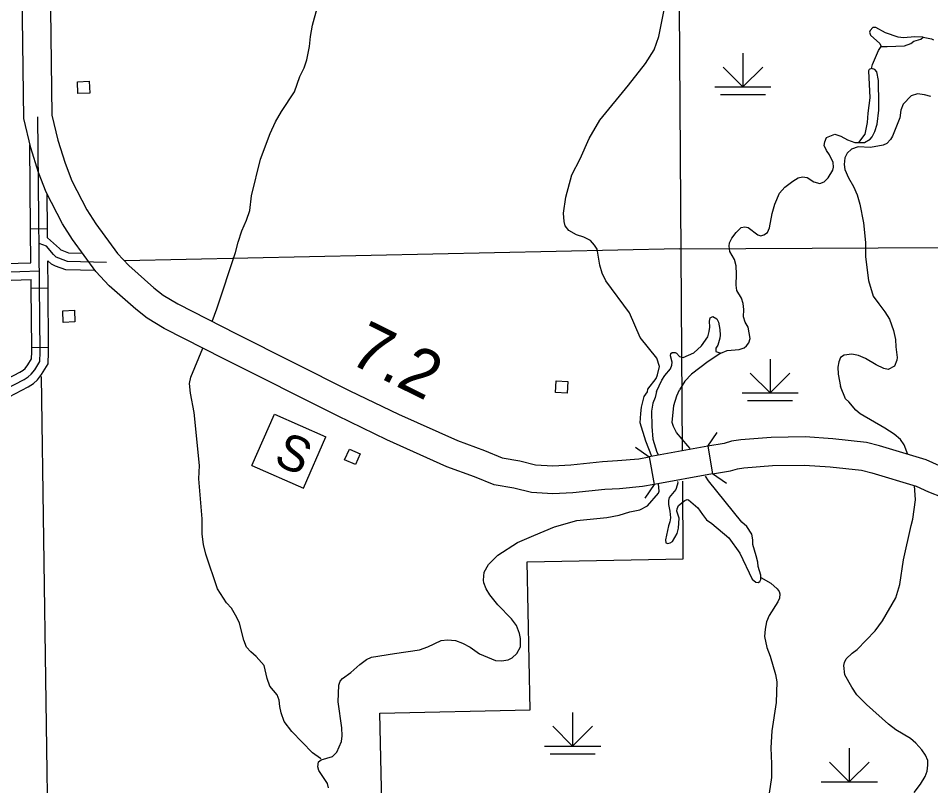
# Model space of a CAD drawing. Extents: x 1084508 to 1142749, y 1057638 to 1093403.
# Drawn here: x 1095928 to 1098477, y 1079015 to 1081159 of the extents above; entities that cross this region are included whole.
import ezdxf

# ---------------------------------------------------------------- set-up
doc = ezdxf.new("R2010")
doc.units = 0
for name, color, linetype in [('Level 10', 7, 'Continuous'), ('Level 32', 7, 'Continuous'), ('Level 35', 7, 'Continuous'), ('Level 37', 7, 'Continuous'), ('Level 4', 7, 'Continuous'), ('Level 44', 7, 'Continuous'), ('Level 47', 7, 'Continuous'), ('Level 48', 7, 'Continuous'), ('Level 5', 7, 'Continuous'), ('Level 56', 7, 'Continuous'), ('Level 57', 7, 'Continuous'), ('Level 7', 7, 'Continuous')]:
    doc.layers.add(name, color=color, linetype=linetype)

msp = doc.modelspace()

# ---------------------------------------------------------------- linework, layer by layer
at = {"layer": 'Level 10'}
for p, q in [((1097853.4, 1079963.5), (1097867.3, 1079886.2)), ((1097690.3, 1079934), (1097704.2, 1079856.8))]:
    msp.add_line(p, q, dxfattribs=at)
for points in [[(1096819.4, 1080048.5), (1096501.8, 1080207.5), (1096335.1, 1080292.6), (1096287.2, 1080321.6), (1096255.6, 1080346.4), (1096181.8, 1080412.1), (1096144.1, 1080451.5), (1096079.4, 1080541.2), (1096051.1, 1080585), (1096005.8, 1080673.3), (1095984.2, 1080728.2), (1095962.4, 1080797.7), (1095943.5, 1080879.2), (1095926.7, 1082141.6), (1095900.5, 1083813.2), (1095892.1, 1084651.2)], [(1095970.6, 1084652.1), (1095979, 1083814.2), (1096005.2, 1082142.8), (1096021.8, 1080888.7), (1096038.2, 1080818.4), (1096058.3, 1080754.3), (1096077.4, 1080705.6), (1096119.1, 1080624.4), (1096144.3, 1080585.5), (1096204.6, 1080501.8), (1096236.3, 1080468.7), (1096306.1, 1080406.6), (1096331.9, 1080386.2), (1096373.3, 1080361.2), (1096537.2, 1080277.5), (1096854.1, 1080118.9)], [(1096854.1, 1080118.9), (1096990.1, 1080052.9), (1097154.7, 1079979.3), (1097230.2, 1079951.4), (1097278.9, 1079931.7), (1097328.4, 1079922.9), (1097372.8, 1079912), (1097421.2, 1079909.4), (1097470.8, 1079911.6), (1097559.9, 1079921.2), (1097601.6, 1079923.4), (1097661.2, 1079928.8), (1097690.3, 1079934)], [(1097704.2, 1079856.8), (1097671.7, 1079851), (1097607.2, 1079845.1), (1097566.1, 1079843), (1097476.7, 1079833.3), (1097420.8, 1079830.8), (1097361.3, 1079834.1), (1097312.2, 1079846.1), (1097257, 1079855.9), (1097201.9, 1079878.2), (1097125, 1079906.6), (1096956.9, 1079981.8), (1096819.4, 1080048.5)], [(1098500.7, 1079908.7), (1098463.6, 1079925.8), (1098332.9, 1079964.9), (1098297, 1079974.1), (1098202.7, 1079984.6), (1098126, 1079989.6), (1098030.4, 1079988.3), (1097945.7, 1079981.6), (1097919.8, 1079977.8), (1097899, 1079971.7), (1097853.4, 1079963.5)], [(1097853.4, 1079963.5), (1097690.3, 1079934)], [(1097867.3, 1079886.2), (1097917.1, 1079895.2), (1097936.6, 1079900.9), (1097954.5, 1079903.5), (1098034.1, 1079909.8), (1098124, 1079911.1), (1098195.7, 1079906.4), (1098282.9, 1079896.7), (1098311.9, 1079889.2), (1098435.8, 1079852.2), (1098470.1, 1079836.5), (1098508.2, 1079821.6)], [(1097867.3, 1079886.2), (1097704.2, 1079856.8)]]:
    msp.add_lwpolyline(points, dxfattribs=at)
at = {"layer": 'Level 32'}
for p, q in [((1096009.1, 1080570.9), (1095962.1, 1080570.5)), ((1096010.7, 1080405.2), (1095963.6, 1080404.8)), ((1096012.2, 1080239.5), (1095965.2, 1080239))]:
    msp.add_line(p, q, dxfattribs=at)
for points in [[(1094757.5, 1079625.3), (1094755.6, 1079929.1), (1094759.4, 1079949.8), (1094764.8, 1079961.7), (1094776.2, 1079973.9), (1094798.7, 1079992.3), (1094815.1, 1079996.5), (1095694.9, 1080022), (1095943.9, 1080150.1), (1095955.5, 1080157.5), (1095964, 1080165.2), (1095973.5, 1080177.6), (1095987.5, 1080200.7), (1095988.8, 1080226.6), (1095982.6, 1080883.9)], [(1095962.1, 1080570.5), (1095959.8, 1080805.9)], [(1096009.1, 1080570.9), (1096008.2, 1080667)], [(1095962.9, 1080476.5), (1095962.1, 1080570.5)], [(1096009.4, 1080546.4), (1096009.1, 1080570.9)], [(1096173.9, 1080477.1), (1096064.7, 1080480.1), (1096040.7, 1080488.7), (1096033.9, 1080492.2), (1096025.7, 1080499.1), (1096006.1, 1080522.5), (1095986, 1080530.2)], [(1096107.4, 1080502.5), (1096069.1, 1080503.5), (1096050.1, 1080510.4), (1096047, 1080511.9), (1096042.5, 1080515.8), (1096009.4, 1080546.4)], [(1096010.7, 1080405.2), (1096010, 1080481.6)], [(1096142, 1080454.4), (1096060.3, 1080456.6), (1096031.3, 1080467.1), (1096020.8, 1080472.5), (1096010, 1080481.6)], [(1095820.3, 1080472.1), (1095962.9, 1080476.5)], [(1095821, 1080448.5), (1095987.2, 1080453.7)], [(1095821.8, 1080425), (1095963.4, 1080429.4)], [(1095963.6, 1080404.8), (1095963.4, 1080429.4)], [(1095965.2, 1080239), (1095963.6, 1080404.8)], [(1096012.2, 1080239.5), (1096010.7, 1080405.2)], [(1095880.4, 1080143.9), (1095932.1, 1080170.5), (1095941.1, 1080176.3), (1095946.6, 1080181.2), (1095954, 1080190.9), (1095964.3, 1080207.8), (1095965.3, 1080227.1), (1095965.2, 1080239)], [(1095901.9, 1080102), (1095955.7, 1080129.7), (1095969.9, 1080138.8), (1095981.3, 1080149.2), (1095992.9, 1080164.3), (1096010.7, 1080193.5), (1096012.4, 1080226.1), (1096012.2, 1080239.5)]]:
    msp.add_lwpolyline(points, dxfattribs=at)
at = {"layer": 'Level 35'}
for points in [[(1096469.4, 1080312.1), (1096482, 1080347.4), (1096534.5, 1080505.1), (1096541.7, 1080533.8), (1096552.2, 1080565.9), (1096565, 1080595.2), (1096574.8, 1080622.1), (1096579.5, 1080663.4), (1096604.1, 1080765.5), (1096631, 1080837.8), (1096646.5, 1080870), (1096662.8, 1080899.2), (1096699, 1080954.2), (1096714, 1080996.6), (1096725.8, 1081021.1), (1096733.9, 1081043.2), (1096740.7, 1081080.5), (1096743.5, 1081108.4), (1096749.3, 1081140.5), (1096783.1, 1081263.4)], [(1098455.1, 1081106.3), (1098432.4, 1081107.2), (1098400.7, 1081104.7), (1098385.9, 1081106.2), (1098349.7, 1081119), (1098323.4, 1081133.7), (1098314.6, 1081133.4), (1098307, 1081125.3), (1098305.6, 1081120.2), (1098308.3, 1081112.4), (1098333.9, 1081089.2), (1098338.2, 1081080.9), (1098354.6, 1081080.1), (1098402.9, 1081082.4), (1098421.3, 1081088.6), (1098429.6, 1081095.2), (1098448.9, 1081100.8), (1098455.1, 1081106.3)], [(1098455.1, 1081106.3), (1098478.2, 1081101.6), (1098484.5, 1081098.7)], [(1098311.4, 1081019), (1098313.9, 1081030.4), (1098330.7, 1081069.3), (1098338.2, 1081080.9)], [(1098311.4, 1081019), (1098304.8, 1081016.6), (1098302.5, 1081012.4), (1098305.9, 1080936.9), (1098300.6, 1080894.6), (1098298.5, 1080868.4), (1098292.2, 1080835.8), (1098275, 1080811.9), (1098291.3, 1080812.7), (1098307.4, 1080822), (1098312.5, 1080828.5), (1098320, 1080842.9), (1098326.6, 1080863.5), (1098331.8, 1080903), (1098331.9, 1080919.4), (1098330.3, 1080985.5), (1098326.1, 1081009.3), (1098320, 1081016.1), (1098311.4, 1081019)], [(1097889.7, 1080223.4), (1097908, 1080230.9), (1097941.2, 1080233.7), (1097955, 1080238.2), (1097962, 1080244.1), (1097968.4, 1080252.2), (1097971.8, 1080264.9), (1097966.1, 1080296.5), (1097958.2, 1080310.4), (1097953.3, 1080325.7), (1097954.3, 1080345.3), (1097952.9, 1080362.6), (1097948, 1080377.6), (1097935.2, 1080398.6), (1097933.2, 1080413.7), (1097934.1, 1080444.9), (1097932.8, 1080467.5), (1097928.5, 1080485.3), (1097915.6, 1080507.6), (1097913.6, 1080523), (1097914.6, 1080532.2), (1097921.1, 1080545.3), (1097932.6, 1080561), (1097947, 1080574.4), (1097956.7, 1080576.5), (1097966.8, 1080574.6), (1097993.8, 1080554), (1098001.8, 1080551.4), (1098010.2, 1080554.2), (1098020.1, 1080560.4), (1098026.3, 1080574.2), (1098033.9, 1080613.8), (1098040.7, 1080640.1), (1098054.3, 1080670.7), (1098068.6, 1080687.2), (1098091, 1080704.2), (1098106.5, 1080713.5), (1098118.6, 1080716.7), (1098131.6, 1080714.5), (1098149.9, 1080702.2), (1098166.4, 1080698.2), (1098178.8, 1080702.4), (1098190.1, 1080713.4), (1098203.3, 1080734.9), (1098204.7, 1080743.4), (1098203.7, 1080756), (1098193.6, 1080777.5), (1098185.4, 1080790.1), (1098178.7, 1080804.1), (1098180.3, 1080814.2), (1098184.9, 1080826.3), (1098208.6, 1080835.8), (1098225.4, 1080829.7), (1098243.6, 1080819.5), (1098264.3, 1080812.3), (1098275, 1080811.9)], [(1097710.3, 1080116.7), (1097725.5, 1080148.7), (1097733.9, 1080161.6), (1097749.7, 1080180.3), (1097753.2, 1080189.8), (1097753.9, 1080198.4), (1097749.3, 1080216.5), (1097750.7, 1080223.2), (1097754.4, 1080225.5), (1097762.5, 1080226), (1097766.4, 1080223.9), (1097774.2, 1080214.7), (1097784.6, 1080211.9), (1097814.5, 1080225), (1097836.2, 1080244.5), (1097853.7, 1080269), (1097858, 1080284.5), (1097859.2, 1080296.2), (1097858.4, 1080313.5), (1097860.7, 1080322.4), (1097867.8, 1080326.4), (1097879.3, 1080319.5), (1097883.7, 1080310.2), (1097887.4, 1080289.5), (1097888.5, 1080273.8), (1097887.5, 1080265.2), (1097881.8, 1080245.9), (1097876.4, 1080237.5), (1097876.6, 1080228.7), (1097889.7, 1080223.4), (1097854.8, 1080200), (1097808, 1080165), (1097789.1, 1080145.8), (1097774.9, 1080121.5)], [(1096433.9, 1079909.6), (1096419.1, 1080057.6), (1096408.4, 1080111.7), (1096405.9, 1080138.8), (1096409.2, 1080156.6), (1096442.8, 1080237.6)], [(1097710.3, 1080116.7), (1097706.7, 1080099.6), (1097700.5, 1080084.2), (1097696.8, 1080062), (1097697.1, 1080018.8), (1097700.3, 1079983.7), (1097711.4, 1079947), (1097716.3, 1079938.7)], [(1097798.4, 1079964.8), (1097766.5, 1080002.1), (1097757.5, 1080019.3), (1097754.2, 1080030.2), (1097759, 1080077.3), (1097767.2, 1080104.5), (1097774.9, 1080121.5)], [(1097804.7, 1079957.2), (1097798.4, 1079964.8)], [(1096773.7, 1079090.1), (1096771.8, 1079090.9), (1096749.1, 1079107), (1096691.8, 1079167), (1096670.2, 1079194.8), (1096662, 1079219), (1096658.1, 1079236.8), (1096656.7, 1079254.1), (1096651, 1079269.6), (1096629.9, 1079293), (1096622.4, 1079315.1), (1096614.3, 1079351.3), (1096591.8, 1079376.2), (1096576.8, 1079389.2), (1096564.9, 1079402.5), (1096558.1, 1079422.1), (1096545.8, 1079469.8), (1096538.5, 1079485.6), (1096523.6, 1079511.1), (1096509.7, 1079526.6), (1096484.2, 1079565.6), (1096451.2, 1079662.2), (1096445, 1079689.1), (1096441.6, 1079718.3), (1096441.4, 1079761.1), (1096431.7, 1079872.3), (1096433.9, 1079909.6)], [(1097839.3, 1079773.4), (1097850.5, 1079758.3), (1097864.8, 1079748.2), (1097912.6, 1079707.8), (1097943.2, 1079665.4), (1097978, 1079592), (1097987.8, 1079583.6), (1097994.1, 1079582.9), (1097999, 1079586), (1098001.6, 1079591.8), (1098002.3, 1079603.1), (1097994.3, 1079627.3), (1097993.1, 1079639.9), (1097988.8, 1079657.7), (1097979.6, 1079688.7), (1097979.6, 1079702.6), (1097976.7, 1079718.2), (1097963.1, 1079739), (1097948.7, 1079751.3), (1097855.4, 1079866.8), (1097847.7, 1079880.3)], [(1097768.8, 1079865.4), (1097769.7, 1079861.8), (1097768.1, 1079854.5), (1097764.6, 1079842.4), (1097745.4, 1079820.8), (1097743.6, 1079812.5), (1097744.4, 1079801.2), (1097747.8, 1079782.1), (1097749.6, 1079763.9), (1097747.9, 1079752.2), (1097743.7, 1079741.6), (1097735.7, 1079702.2), (1097736.7, 1079693.4), (1097742.2, 1079691.8), (1097749, 1079693.7), (1097755.4, 1079698), (1097768.3, 1079720), (1097772.3, 1079735), (1097773.3, 1079762.5), (1097767.3, 1079782.4), (1097768.3, 1079789), (1097772.3, 1079797.7), (1097789.3, 1079812), (1097795.7, 1079814.8), (1097800.2, 1079814.1), (1097825.7, 1079791.6), (1097839.3, 1079773.4)], [(1098002.3, 1079596.8), (1098030.1, 1079581.1), (1098047.5, 1079565.5), (1098052.8, 1079558.1), (1098055, 1079551.3), (1098054, 1079539.6), (1098049.4, 1079529), (1098025, 1079491.1), (1098018, 1079473.1), (1098013.5, 1079452.8), (1098012.3, 1079432.5), (1098018.7, 1079401.6), (1098028.3, 1079376.9), (1098042.9, 1079326.2), (1098046.6, 1079305.9), (1098044.9, 1079247.5), (1098032.7, 1079168.6), (1098029.8, 1079120.9), (1098031.9, 1079076.5), (1098031.7, 1079038.1), (1098024.9, 1078994.6)]]:
    msp.add_lwpolyline(points, dxfattribs=at)
at = {"layer": 'Level 37'}
for points in [[(1097853.4, 1079963.5), (1097880.3, 1080002.1)], [(1097651.7, 1079960.9), (1097690.3, 1079934)], [(1097906, 1079859.4), (1097867.3, 1079886.2)], [(1097704.2, 1079856.8), (1097677.4, 1079818.2)]]:
    msp.add_lwpolyline(points, dxfattribs=at)
at = {"layer": 'Level 4'}
msp.add_lwpolyline([(1095991.4, 1080158.3), (1096010.8, 1078795.5)], dxfattribs=at)
at = {"layer": 'Level 44'}
for p, q in [((1097951.7, 1081061.6), (1097951.7, 1080967.4)), ((1097951.7, 1080967.4), (1097896.2, 1081022.9)), ((1097951.7, 1080967.4), (1098007.2, 1081022.9)), ((1097873.3, 1080967.4), (1098030.2, 1080967.4)), ((1097889, 1080946), (1098014.5, 1080946)), ((1098027.8, 1080206.8), (1098027.8, 1080112.6)), ((1098027.8, 1080112.6), (1097972.3, 1080168.1)), ((1098027.8, 1080112.6), (1098083.3, 1080168.1)), ((1097949.4, 1080112.6), (1098106.3, 1080112.6)), ((1097965, 1080091.2), (1098090.6, 1080091.2)), ((1097476.1, 1079219.9), (1097476.1, 1079125.7)), ((1097476.1, 1079125.7), (1097420.6, 1079181.2)), ((1097476.1, 1079125.7), (1097531.6, 1079181.2)), ((1097397.6, 1079125.7), (1097554.6, 1079125.7)), ((1097413.3, 1079104.3), (1097538.9, 1079104.3)), ((1098248.8, 1079120), (1098248.8, 1079025.8)), ((1098248.8, 1079025.8), (1098193.3, 1079081.3)), ((1098248.8, 1079025.8), (1098304.3, 1079081.3)), ((1098170.3, 1079025.8), (1098327.3, 1079025.8))]:
    msp.add_line(p, q, dxfattribs=at)
at = {"layer": 'Level 47'}
for points in [[(1097686.1, 1080123.5), (1097709.6, 1080152.7), (1097713.4, 1080162.9), (1097719, 1080186.3), (1097711.8, 1080209.4), (1097664.8, 1080267.6), (1097635.1, 1080336.6), (1097568.6, 1080425.4), (1097558.6, 1080447.2), (1097551.9, 1080470), (1097544.4, 1080514.2), (1097536.8, 1080525.6), (1097525.7, 1080538.2), (1097507.5, 1080547.7), (1097486.9, 1080554.1), (1097465.1, 1080566.7), (1097455.3, 1080579.3), (1097452.2, 1080591.5), (1097450.5, 1080614.8), (1097457.4, 1080660), (1097474.1, 1080722.2), (1097497, 1080766.3), (1097522.1, 1080823.8), (1097552, 1080875), (1097632.5, 1080972.5), (1097679.5, 1081032.8), (1097704.2, 1081071.3), (1097717.2, 1081108.8), (1097744.9, 1081248.8)], [(1098476.9, 1080940.6), (1098459.4, 1080945.8), (1098439.5, 1080948.7), (1098422.1, 1080942.5), (1098399.5, 1080919.2), (1098392.8, 1080902.3), (1098390, 1080880.8), (1098369.4, 1080830.4), (1098364, 1080821.1), (1098354, 1080809.5), (1098343.4, 1080804.8), (1098307.8, 1080798.1), (1098273.4, 1080800.2), (1098254.8, 1080793.7), (1098243.1, 1080782.4), (1098236.6, 1080769.6), (1098234.9, 1080751.3), (1098236.6, 1080737.1), (1098246.4, 1080713.2), (1098260.6, 1080689.6), (1098271.4, 1080665.7), (1098278.7, 1080640.1), (1098289.1, 1080587.8), (1098293.8, 1080532.8), (1098294.4, 1080492.8), (1098302.6, 1080426.9), (1098315.2, 1080383.2), (1098331.2, 1080361.9)], [(1098331.2, 1080361.9), (1098348.6, 1080339.1), (1098361.1, 1080319), (1098372.7, 1080287.2), (1098377.8, 1080262.2), (1098379.1, 1080241.1), (1098383.1, 1080211.9), (1098382.1, 1080204), (1098375.3, 1080187.1), (1098358, 1080178.1), (1098345.3, 1080181.2), (1098323.6, 1080191), (1098294.5, 1080209), (1098274.4, 1080217.6), (1098256.1, 1080220.8), (1098234.5, 1080217.7), (1098224.6, 1080211.7), (1098219.3, 1080199.6), (1098216.6, 1080184.7), (1098217.8, 1080165.2), (1098224.2, 1080130.6)], [(1097697, 1079935.3), (1097680.6, 1079977.9), (1097664.9, 1080028.7), (1097666.2, 1080055.2), (1097668.9, 1080072.7), (1097676, 1080102.3), (1097685.5, 1080115.3), (1097686.1, 1080123.5)], [(1098412.5, 1079941), (1098402.7, 1079967.2), (1098392.3, 1079982.1), (1098374, 1079997.1), (1098348.1, 1080014.2), (1098279.5, 1080054.6), (1098267.1, 1080064.4), (1098247.5, 1080087.5), (1098238.3, 1080095.9), (1098224.2, 1080130.6)], [(1097267.3, 1079659.4), (1097322.1, 1079694.5), (1097368.1, 1079714.3), (1097425.1, 1079738.4), (1097488.1, 1079755.9), (1097571.7, 1079765), (1097605.7, 1079771.5), (1097636.1, 1079780.2), (1097663.9, 1079785.8), (1097685.1, 1079796.8), (1097716.2, 1079832.9), (1097717.8, 1079838.3), (1097715.8, 1079858.9)], [(1098429.8, 1078996.4), (1098448.2, 1079019.9), (1098460.8, 1079040.9), (1098466.4, 1079056.3), (1098468.5, 1079072.4), (1098467.9, 1079085.9), (1098461.9, 1079100.2), (1098451.4, 1079115.1), (1098434.8, 1079133.9), (1098419.8, 1079146.8), (1098378.7, 1079171.1), (1098358.2, 1079187.5), (1098297.2, 1079242.1), (1098270.1, 1079268.9), (1098255.6, 1079290.6), (1098236.4, 1079325.4), (1098233.7, 1079350.8), (1098235.5, 1079359.4), (1098240.4, 1079369.3), (1098257.3, 1079385.8), (1098270.7, 1079395.6), (1098320.9, 1079447.6), (1098341.3, 1079475.6), (1098378.7, 1079539.9), (1098390.2, 1079577.3), (1098400, 1079646.7), (1098421.7, 1079742.5), (1098426.9, 1079760.1), (1098433.9, 1079813.9), (1098431.2, 1079853.6)], [(1096856.4, 1079331.8), (1096882.1, 1079354.3), (1096900.4, 1079367.8), (1096914.5, 1079374.4), (1096978.3, 1079384.5), (1097048, 1079394.8), (1097071.5, 1079403.4), (1097109.1, 1079420.6), (1097126.9, 1079422.9), (1097149.4, 1079420.5), (1097168.6, 1079413.4), (1097189.5, 1079402.1), (1097216.2, 1079383.4), (1097261.1, 1079365), (1097277.5, 1079364.1), (1097296.2, 1079366.9), (1097307.3, 1079372.4), (1097320.6, 1079384.3), (1097330.2, 1079403), (1097330.4, 1079426.3), (1097328.1, 1079440.4), (1097318.9, 1079463), (1097305.8, 1079481.9), (1097267.2, 1079520.5), (1097244.6, 1079548.8), (1097234.4, 1079565.7), (1097228, 1079582.1), (1097227, 1079589.6), (1097228.8, 1079611.7), (1097240.9, 1079633.1), (1097267.3, 1079659.4)], [(1096794.1, 1079009.3), (1096791.7, 1079021.5), (1096767.2, 1079057.3), (1096764.6, 1079067.9), (1096766.5, 1079081.9), (1096773.8, 1079087.2), (1096805.5, 1079096.4), (1096817.3, 1079108.9), (1096830.8, 1079139.1), (1096832.6, 1079154.3), (1096831.4, 1079177.3), (1096821.4, 1079249.4), (1096823.2, 1079295.8), (1096827.2, 1079307.3), (1096833.5, 1079314.7), (1096856.4, 1079331.8)]]:
    msp.add_lwpolyline(points, dxfattribs=at)
at = {"layer": 'Level 5'}
for points in [[(1097774.5, 1080514.9), (1099440.7, 1080523.3), (1101102.6, 1080535.7), (1102698.9, 1080575.7)], [(1097774.5, 1080514.9), (1096224, 1080481.5)]]:
    msp.add_lwpolyline(points, dxfattribs=at)
at = {"layer": 'Level 56'}
for points in [[(1096094.4, 1080949.1), (1096092.9, 1080981.7), (1096125.6, 1080983.3), (1096127.1, 1080950.6)], [(1096053.2, 1080309.7), (1096051.7, 1080342.3), (1096084.5, 1080343.8), (1096086, 1080311.2)], [(1097462.6, 1080144.6), (1097460.7, 1080112), (1097428, 1080113.9), (1097429.9, 1080146.5)], [(1096839.3, 1079925.6), (1096852.5, 1079955.5), (1096882.5, 1079942.3), (1096869.3, 1079912.4)]]:
    msp.add_lwpolyline(points, close=True, dxfattribs=at)
at = {"layer": 'Level 57'}
for p, q in [((1096580.4, 1079909.5), (1096643.5, 1080053.2)), ((1096643.5, 1080053.2), (1096787.2, 1079990.1)), ((1096724.1, 1079846.4), (1096787.2, 1079990.1)), ((1096683.8, 1079949.8), (1096683.8, 1079949.8)), ((1096580.4, 1079909.5), (1096724.1, 1079846.4))]:
    msp.add_line(p, q, dxfattribs=at)
at = {"layer": 'Level 7'}
for points in [[(1097783, 1079951.9), (1097773.3, 1081330), (1097775.6, 1081327.7), (1097775.4, 1081336.7), (1098604.5, 1081353.3), (1098588.6, 1082145.8), (1098588.5, 1082150.2), (1098588.4, 1082156.9), (1099838.2, 1082178.7), (1099838.3, 1082178.6), (1099838.3, 1082178.7), (1099834.4, 1082613.6), (1100254.7, 1082630.3), (1100254.7, 1082630.7), (1100247.2, 1083456.8), (1100662.2, 1083458.6), (1100653.7, 1083867.7), (1100653.9, 1083867.7), (1101061.5, 1083868.7), (1101062.9, 1083771.9), (1101112.1, 1083740.9), (1101220.9, 1083664.1)], [(1094412.6, 1077603.3), (1094518.1, 1077606.7), (1094520.4, 1077492.8), (1094813, 1077501.2), (1094821.3, 1077065.5), (1095650.9, 1077105.1), (1095654.2, 1076707.7), (1096052.4, 1076698.5), (1096027.5, 1077943.8), (1096531.5, 1077954.1), (1096516.8, 1078791.1), (1096947.3, 1078798.9), (1096937.8, 1079217.9), (1097357.4, 1079227.2), (1097349.1, 1079641.1), (1097785.1, 1079648.9), (1097783.6, 1079865.8)]]:
    msp.add_lwpolyline(points, dxfattribs=at)

# ---------------------------------------------------------------- texts
at = {"layer": 'Level 48'}
msp.add_text('7.2', height=132.58, rotation=333.6255, dxfattribs=at).set_placement((1096846.3, 1080199.3))
at = {"layer": 'Level 57'}
msp.add_text('S', height=99.4, rotation=336.2911, dxfattribs=at).set_placement((1096637.3, 1079915.9))

doc.saveas('drawing.dxf')
